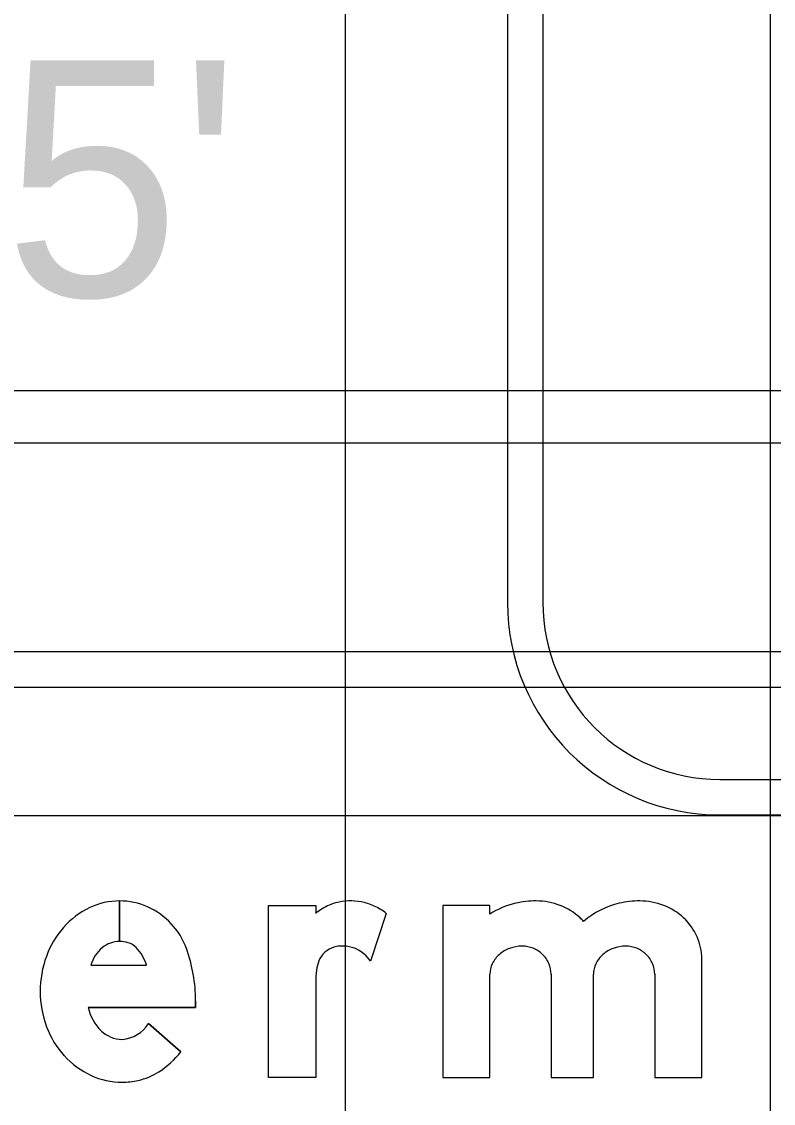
# Model space of a CAD drawing. Extents: x 2193008 to 2198143, y 1236112 to 1237864.
# Drawn here: x 2194794.17 to 2194797.7, y 1237209.75 to 1237214.84 of the extents above; entities that cross this region are included whole.
import ezdxf

# ---------------------------------------------------------------- set-up
doc = ezdxf.new("R2010")
doc.units = 0
for name, color, linetype in [('GSBWFILL', 7, 'Continuous'), ('GSCOLORFILL', 7, 'Continuous'), ('GSDIMS', 7, 'Continuous'), ('GSOUTLINE', 7, 'Continuous'), ('Level 55', 7, 'Continuous'), ('M-ROADS', 7, 'Continuous')]:
    doc.layers.add(name, color=color, linetype=linetype)

msp = doc.modelspace()

# ---------------------------------------------------------------- linework, layer by layer
at = {"layer": 'GSBWFILL'}
for p, q in [((2194794.6262, 1237210.7046), (2194794.6262, 1237210.5136)), ((2194794.6262, 1237210.5136), (2194794.6262, 1237210.7046)), ((2194795.8806, 1237210.6463), (2194795.8056, 1237210.4212)), ((2194794.4911, 1237210.4027), (2194794.7534, 1237210.4027)), ((2194794.7622, 1237210.1284), (2194794.9138, 1237209.9942))]:
    msp.add_line(p, q, dxfattribs=at)
for points in [[(2194795.5485, 1237210.3211), (2194795.5485, 1237209.8742), (2194795.327, 1237209.8742), (2194795.327, 1237210.6825), (2194795.5485, 1237210.6825), (2194795.5485, 1237210.6463)], [(2194796.3678, 1237210.6425), (2194796.3678, 1237210.6825), (2194796.1464, 1237210.6825), (2194796.1464, 1237209.8742), (2194796.3678, 1237209.8742), (2194796.3678, 1237210.3598)], [(2194797.1429, 1237210.3598), (2194797.1429, 1237209.8742), (2194797.3643, 1237209.8742), (2194797.3643, 1237210.4327)], [(2194796.6557, 1237210.3598), (2194796.6557, 1237209.8742), (2194796.855, 1237209.8742), (2194796.855, 1237210.3598)], [(2194794.9838, 1237210.2349), (2194794.9838, 1237210.2034), (2194794.4785, 1237210.2034)]]:
    msp.add_lwpolyline(points, dxfattribs=at)
for centre, major_axis, ratio, start_param, end_param in [((2194794.6487, 1237210.3291), (0, 0.3806), 0.999997, 0.44196, 0.851746), ((2194794.6262, 1237210.3767), (0, 0.328), 0.999997, 0, 0.44196), ((2194794.6262, 1237210.3767), (0, 0.328), 0.999997, 5.868518, 6.283016), ((2194794.6179, 1237210.3636), (0, 0.3432), 0.999997, 5.061282, 5.861635), ((2194795.771, 1237210.3513), (0, 0.3696), 0.999996, 0.443663, 0.646229), ((2194795.6837, 1237210.5351), (0, 0.1661), 0.999996, 0.24142, 0.443663), ((2194795.7121, 1237210.4195), (0, 0.2851), 0.999996, 6.103268, 6.524606), ((2194795.7186, 1237210.4549), (0, 0.2491), 0.999996, 5.846069, 6.103268), ((2194795.6931, 1237210.4005), (0, 0.3092), 0.999996, 5.631644, 5.846069), ((2194796.582, 1237210.3062), (0, 0.3987), 0.999995, 0.235088, 0.567132), ((2194796.5858, 1237210.2617), (0, 0.4429), 0.999995, 0, 0.219986), ((2194796.5858, 1237210.3929), (0, 0.3117), 0.999995, 5.914285, 6.283185), ((2194796.5933, 1237210.4123), (0, 0.2909), 0.999995, 5.532258, 5.914285), ((2194797.0692, 1237210.3062), (0, 0.3987), 0.999995, 0.235088, 0.712455), ((2194797.073, 1237210.2617), (0, 0.4429), 0.999995, 0, 0.219986), ((2194797.073, 1237210.3929), (0, 0.3117), 0.999995, 5.914285, 6.283185), ((2194797.0805, 1237210.4123), (0, 0.2909), 0.999995, 5.532258, 5.914285), ((2194796.6049, 1237210.4247), (0, 0.2739), 0.999995, 5.44499, 5.532258), ((2194797.0921, 1237210.4247), (0, 0.2739), 0.999995, 5.130076, 5.532258), ((2194794.6838, 1237210.2983), (0, 0.4273), 0.999997, 0.851746, 1.222943), ((2194797.1101, 1237210.4327), (0, 0.2542), 0.999995, 4.712389, 5.130076), ((2194794.6575, 1237210.352), (0, 0.174), 0.999997, 0.703138, 1.275447), ((2194794.6262, 1237210.3853), (0, 0.1284), 0.999997, 0, 0.684319), ((2194794.6262, 1237210.3648), (0, 0.1488), 0.999997, 6.008019, 6.282813), ((2194794.6441, 1237210.4281), (0, 0.083), 0.999997, 5.468651, 6.008019), ((2194794.545, 1237210.3347), (0, 0.2192), 0.999997, 5.027692, 5.468651), ((2194794.2641, 1237210.2349), (0, 0.7197), 0.999997, 4.712389, 5.061282), ((2194795.6661, 1237210.3813), (0, 0.1107), 0.999996, 0.293855, 1.188904), ((2194795.6682, 1237210.3741), (0, 0.1182), 0.999996, 0.067293, 0.293855), ((2194795.6722, 1237210.3154), (0, 0.1772), 0.999996, 6.094384, 6.350479), ((2194795.6769, 1237210.3397), (0, 0.1523), 0.999996, 5.27661, 6.094384), ((2194796.5123, 1237210.3382), (0, 0.1524), 0.999995, 0.345704, 0.715718), ((2194796.5197, 1237210.3176), (0, 0.1743), 0.999995, 0, 0.345704), ((2194796.5197, 1237210.352), (0, 0.1399), 0.999995, 5.900624, 6.283185), ((2194796.5213, 1237210.3558), (0, 0.1358), 0.999995, 5.51227, 5.900624), ((2194796.9995, 1237210.3382), (0, 0.1524), 0.999995, 0.345704, 0.715718), ((2194797.0069, 1237210.3176), (0, 0.1743), 0.999995, 0, 0.345704), ((2194797.0069, 1237210.352), (0, 0.1399), 0.999995, 5.900624, 6.283185), ((2194797.0084, 1237210.3558), (0, 0.1358), 0.999995, 5.51227, 5.900624), ((2194794.7389, 1237210.2783), (0, 0.4859), 0.999997, 1.222943, 1.570796), ((2194795.7237, 1237210.3582), (0, 0.1728), 0.999996, 1.188904, 1.450084), ((2194796.5009, 1237210.3514), (0, 0.1349), 0.999995, 0.715718, 1.126231), ((2194796.5236, 1237210.3583), (0, 0.1324), 0.999995, 5.115435, 5.51227), ((2194796.988, 1237210.3514), (0, 0.1349), 0.999995, 0.715718, 1.126231), ((2194797.0108, 1237210.3583), (0, 0.1324), 0.999995, 5.115435, 5.51227), ((2194796.0178, 1237210.3206), (0, 0.4693), 0.999996, 1.445958, 1.569673), ((2194796.4832, 1237210.3598), (0, 0.1153), 0.999995, 1.126231, 1.570796), ((2194796.5273, 1237210.3598), (0, 0.1284), 0.999995, 4.712389, 5.115435), ((2194796.9703, 1237210.3598), (0, 0.1153), 0.999995, 1.126231, 1.570796), ((2194797.0145, 1237210.3598), (0, 0.1284), 0.999995, 4.712389, 5.115435), ((2194794.7244, 1237210.2783), (0, 0.4714), 0.999997, 1.570796, 1.928626), ((2194794.6912, 1237210.2503), (0, 0.2179), 0.999997, 1.788032, 2.378697), ((2194794.6821, 1237210.2625), (0, 0.4263), 0.999997, 1.928626, 2.305123), ((2194794.6271, 1237210.2119), (0, 0.1589), 0.999997, 3.209537, 4.158837), ((2194794.6398, 1237210.1974), (0, 0.1441), 0.999997, 2.383204, 3.128268), ((2194794.6552, 1237210.2382), (0, 0.3899), 0.999997, 2.305123, 2.711411), ((2194794.5892, 1237210.2485), (0, 0.4124), 0.999997, 3.710413, 4.047817), ((2194794.6378, 1237210.2004), (0, 0.3484), 0.999997, 2.711411, 3.141593), ((2194794.6378, 1237210.2004), (0, 0.3484), 0.999997, 3.141593, 3.35931), ((2194794.6473, 1237210.1576), (0, 0.3045), 0.999997, 3.35931, 3.710413)]:
    msp.add_ellipse(centre, major_axis=major_axis, ratio=ratio, start_param=start_param, end_param=end_param, dxfattribs=at)
at = {"layer": 'GSCOLORFILL'}
for p, q in [((2194801.6538, 1237211.8764), (2194786.0028, 1237211.8764)), ((2194786.0028, 1237211.7099), (2194801.6538, 1237211.7099)), ((2194794.6262, 1237210.7046), (2194794.6262, 1237210.5136)), ((2194794.6262, 1237210.5136), (2194794.6262, 1237210.7046)), ((2194795.8806, 1237210.6463), (2194795.8056, 1237210.4212)), ((2194794.4911, 1237210.4027), (2194794.7534, 1237210.4027)), ((2194794.7622, 1237210.1284), (2194794.9138, 1237209.9942))]:
    msp.add_line(p, q, dxfattribs=at)
for points in [[(2194795.5485, 1237210.3211), (2194795.5485, 1237209.8742), (2194795.327, 1237209.8742), (2194795.327, 1237210.6825), (2194795.5485, 1237210.6825), (2194795.5485, 1237210.6463)], [(2194796.3678, 1237210.6425), (2194796.3678, 1237210.6825), (2194796.1464, 1237210.6825), (2194796.1464, 1237209.8742), (2194796.3678, 1237209.8742), (2194796.3678, 1237210.3598)], [(2194797.1429, 1237210.3598), (2194797.1429, 1237209.8742), (2194797.3643, 1237209.8742), (2194797.3643, 1237210.4327)], [(2194796.6557, 1237210.3598), (2194796.6557, 1237209.8742), (2194796.855, 1237209.8742), (2194796.855, 1237210.3598)], [(2194794.9838, 1237210.2349), (2194794.9838, 1237210.2034), (2194794.4785, 1237210.2034)]]:
    msp.add_lwpolyline(points, dxfattribs=at)
for centre, major_axis, ratio, start_param, end_param in [((2194794.6487, 1237210.3291), (0, 0.3806), 0.999997, 0.44196, 0.851746), ((2194794.6262, 1237210.3767), (0, 0.328), 0.999997, 0, 0.44196), ((2194794.6262, 1237210.3767), (0, 0.328), 0.999997, 5.868518, 6.283016), ((2194794.6179, 1237210.3636), (0, 0.3432), 0.999997, 5.061282, 5.861635), ((2194795.771, 1237210.3513), (0, 0.3696), 0.999996, 0.443663, 0.646229), ((2194795.6837, 1237210.5351), (0, 0.1661), 0.999996, 0.24142, 0.443663), ((2194795.7121, 1237210.4195), (0, 0.2851), 0.999996, 6.103268, 6.524606), ((2194795.7186, 1237210.4549), (0, 0.2491), 0.999996, 5.846069, 6.103268), ((2194795.6931, 1237210.4005), (0, 0.3092), 0.999996, 5.631644, 5.846069), ((2194796.582, 1237210.3062), (0, 0.3987), 0.999995, 0.235088, 0.567132), ((2194796.5858, 1237210.2617), (0, 0.4429), 0.999995, 0, 0.219986), ((2194796.5858, 1237210.3929), (0, 0.3117), 0.999995, 5.914285, 6.283185), ((2194796.5933, 1237210.4123), (0, 0.2909), 0.999995, 5.532258, 5.914285), ((2194797.0692, 1237210.3062), (0, 0.3987), 0.999995, 0.235088, 0.712455), ((2194797.073, 1237210.2617), (0, 0.4429), 0.999995, 0, 0.219986), ((2194797.073, 1237210.3929), (0, 0.3117), 0.999995, 5.914285, 6.283185), ((2194797.0805, 1237210.4123), (0, 0.2909), 0.999995, 5.532258, 5.914285), ((2194796.6049, 1237210.4247), (0, 0.2739), 0.999995, 5.44499, 5.532258), ((2194797.0921, 1237210.4247), (0, 0.2739), 0.999995, 5.130076, 5.532258), ((2194794.6838, 1237210.2983), (0, 0.4273), 0.999997, 0.851746, 1.222943), ((2194797.1101, 1237210.4327), (0, 0.2542), 0.999995, 4.712389, 5.130076), ((2194794.6575, 1237210.352), (0, 0.174), 0.999997, 0.703138, 1.275447), ((2194794.6262, 1237210.3853), (0, 0.1284), 0.999997, 0, 0.684319), ((2194794.6262, 1237210.3648), (0, 0.1488), 0.999997, 6.008019, 6.282813), ((2194794.6441, 1237210.4281), (0, 0.083), 0.999997, 5.468651, 6.008019), ((2194794.545, 1237210.3347), (0, 0.2192), 0.999997, 5.027692, 5.468651), ((2194794.2641, 1237210.2349), (0, 0.7197), 0.999997, 4.712389, 5.061282), ((2194795.6661, 1237210.3813), (0, 0.1107), 0.999996, 0.293855, 1.188904), ((2194795.6682, 1237210.3741), (0, 0.1182), 0.999996, 0.067293, 0.293855), ((2194795.6722, 1237210.3154), (0, 0.1772), 0.999996, 6.094384, 6.350479), ((2194795.6769, 1237210.3397), (0, 0.1523), 0.999996, 5.27661, 6.094384), ((2194796.5123, 1237210.3382), (0, 0.1524), 0.999995, 0.345704, 0.715718), ((2194796.5197, 1237210.3176), (0, 0.1743), 0.999995, 0, 0.345704), ((2194796.5197, 1237210.352), (0, 0.1399), 0.999995, 5.900624, 6.283185), ((2194796.5213, 1237210.3558), (0, 0.1358), 0.999995, 5.51227, 5.900624), ((2194796.9995, 1237210.3382), (0, 0.1524), 0.999995, 0.345704, 0.715718), ((2194797.0069, 1237210.3176), (0, 0.1743), 0.999995, 0, 0.345704), ((2194797.0069, 1237210.352), (0, 0.1399), 0.999995, 5.900624, 6.283185), ((2194797.0084, 1237210.3558), (0, 0.1358), 0.999995, 5.51227, 5.900624), ((2194794.7389, 1237210.2783), (0, 0.4859), 0.999997, 1.222943, 1.570796), ((2194795.7237, 1237210.3582), (0, 0.1728), 0.999996, 1.188904, 1.450084), ((2194796.5009, 1237210.3514), (0, 0.1349), 0.999995, 0.715718, 1.126231), ((2194796.5236, 1237210.3583), (0, 0.1324), 0.999995, 5.115435, 5.51227), ((2194796.988, 1237210.3514), (0, 0.1349), 0.999995, 0.715718, 1.126231), ((2194797.0108, 1237210.3583), (0, 0.1324), 0.999995, 5.115435, 5.51227), ((2194796.0178, 1237210.3206), (0, 0.4693), 0.999996, 1.445958, 1.569673), ((2194796.4832, 1237210.3598), (0, 0.1153), 0.999995, 1.126231, 1.570796), ((2194796.5273, 1237210.3598), (0, 0.1284), 0.999995, 4.712389, 5.115435), ((2194796.9703, 1237210.3598), (0, 0.1153), 0.999995, 1.126231, 1.570796), ((2194797.0145, 1237210.3598), (0, 0.1284), 0.999995, 4.712389, 5.115435), ((2194794.7244, 1237210.2783), (0, 0.4714), 0.999997, 1.570796, 1.928626), ((2194794.6912, 1237210.2503), (0, 0.2179), 0.999997, 1.788032, 2.378697), ((2194794.6821, 1237210.2625), (0, 0.4263), 0.999997, 1.928626, 2.305123), ((2194794.6271, 1237210.2119), (0, 0.1589), 0.999997, 3.209537, 4.158837), ((2194794.6398, 1237210.1974), (0, 0.1441), 0.999997, 2.383204, 3.128268), ((2194794.6552, 1237210.2382), (0, 0.3899), 0.999997, 2.305123, 2.711411), ((2194794.5892, 1237210.2485), (0, 0.4124), 0.999997, 3.710413, 4.047817), ((2194794.6378, 1237210.2004), (0, 0.3484), 0.999997, 2.711411, 3.141593), ((2194794.6378, 1237210.2004), (0, 0.3484), 0.999997, 3.141593, 3.35931), ((2194794.6473, 1237210.1576), (0, 0.3045), 0.999997, 3.35931, 3.710413)]:
    msp.add_ellipse(centre, major_axis=major_axis, ratio=ratio, start_param=start_param, end_param=end_param, dxfattribs=at)
at = {"layer": 'GSDIMS'}
msp.add_line((2194785.0871, 1237212.8599), (2194802.5613, 1237212.8599), dxfattribs=at)
at = {"layer": 'GSOUTLINE'}
for p, q in [((2194796.4502, 1237221.1043), (2194796.4502, 1237212.1087)), ((2194796.6168, 1237221.1043), (2194796.6168, 1237212.1087)), ((2194797.4499, 1237211.2758), (2194817.4436, 1237211.2758)), ((2194797.4499, 1237211.1092), (2194817.4436, 1237211.1092)), ((2194795.8806, 1237210.6463), (2194795.8056, 1237210.4212)), ((2194794.4911, 1237210.4027), (2194794.7534, 1237210.4027)), ((2194794.9138, 1237209.9942), (2194794.7622, 1237210.1284))]:
    msp.add_line(p, q, dxfattribs=at)
for points in [[(2194795.5485, 1237210.3211), (2194795.5485, 1237209.8742), (2194795.327, 1237209.8742), (2194795.327, 1237210.6825), (2194795.5485, 1237210.6825), (2194795.5485, 1237210.6463)], [(2194796.3678, 1237210.6425), (2194796.3678, 1237210.6825), (2194796.1464, 1237210.6825), (2194796.1464, 1237209.8742), (2194796.3678, 1237209.8742), (2194796.3678, 1237210.3598)], [(2194797.1429, 1237210.3598), (2194797.1429, 1237209.8742), (2194797.3643, 1237209.8742), (2194797.3643, 1237210.4327)], [(2194796.6557, 1237210.3598), (2194796.6557, 1237209.8742), (2194796.855, 1237209.8742), (2194796.855, 1237210.3598)], [(2194794.4785, 1237210.2034), (2194794.9838, 1237210.2034), (2194794.9838, 1237210.2349)]]:
    msp.add_lwpolyline(points, dxfattribs=at)
for centre, major_axis, ratio, start_param, end_param in [((2194797.4499, 1237212.1087), (0.9997, 0), 0.999829, 3.141593, 4.712389), ((2194797.4499, 1237212.1087), (0.8331, 0), 0.999829, 3.141593, 4.712389), ((2194794.6487, 1237210.3291), (0, 0.3806), 0.999997, 0.44196, 0.851746), ((2194794.6262, 1237210.3767), (0, 0.328), 0.999997, 0, 0.44196), ((2194794.6262, 1237210.3767), (0, 0.328), 0.999997, 5.868518, 6.283185), ((2194794.6179, 1237210.3636), (0, 0.3432), 0.999997, 5.061282, 5.861635), ((2194795.771, 1237210.3513), (0, 0.3696), 0.999996, 0.443663, 0.646229), ((2194795.6837, 1237210.5351), (0, 0.1661), 0.999996, 0.24142, 0.443663), ((2194795.7121, 1237210.4195), (0, 0.2851), 0.999996, 6.103268, 6.524606), ((2194795.7186, 1237210.4549), (0, 0.2491), 0.999996, 5.846069, 6.103268), ((2194795.6931, 1237210.4005), (0, 0.3092), 0.999996, 5.631644, 5.846069), ((2194796.582, 1237210.3062), (0, 0.3987), 0.999995, 0.235088, 0.567132), ((2194796.5858, 1237210.2617), (0, 0.4429), 0.999995, 0, 0.219986), ((2194796.5858, 1237210.3929), (0, 0.3117), 0.999995, 5.914285, 6.283185), ((2194796.5933, 1237210.4123), (0, 0.2909), 0.999995, 5.532258, 5.914285), ((2194797.0692, 1237210.3062), (0, 0.3987), 0.999995, 0.235088, 0.712455), ((2194797.073, 1237210.2617), (0, 0.4429), 0.999995, 0, 0.219986), ((2194797.073, 1237210.3929), (0, 0.3117), 0.999995, 5.914285, 6.283185), ((2194797.0805, 1237210.4123), (0, 0.2909), 0.999995, 5.532258, 5.914285), ((2194796.6049, 1237210.4247), (0, 0.2739), 0.999995, 5.44499, 5.532258), ((2194797.0921, 1237210.4247), (0, 0.2739), 0.999995, 5.130076, 5.532258), ((2194794.6838, 1237210.2983), (0, 0.4273), 0.999997, 0.851746, 1.222943), ((2194797.1101, 1237210.4327), (0, 0.2542), 0.999995, 4.712389, 5.130076), ((2194794.6575, 1237210.352), (0, 0.174), 0.999997, 0.703138, 1.275447), ((2194794.6262, 1237210.3853), (0, 0.1284), 0.999997, 0, 0.684319), ((2194794.6262, 1237210.3648), (0, 0.1488), 0.999997, 6.008019, 6.283185), ((2194794.6441, 1237210.4281), (0, 0.083), 0.999997, 5.468651, 6.008019), ((2194794.545, 1237210.3347), (0, 0.2192), 0.999997, 5.027692, 5.468651), ((2194794.2641, 1237210.2349), (0, 0.7197), 0.999997, 4.712389, 5.061282), ((2194795.6661, 1237210.3813), (0, 0.1107), 0.999996, 0.293855, 1.188904), ((2194795.6682, 1237210.3741), (0, 0.1182), 0.999996, 0.067293, 0.293855), ((2194795.6722, 1237210.3154), (0, 0.1772), 0.999996, 6.094384, 6.350479), ((2194795.6769, 1237210.3397), (0, 0.1523), 0.999996, 5.27661, 6.094384), ((2194796.5123, 1237210.3382), (0, 0.1524), 0.999995, 0.345704, 0.715718), ((2194796.5197, 1237210.3176), (0, 0.1743), 0.999995, 0, 0.345704), ((2194796.5197, 1237210.352), (0, 0.1399), 0.999995, 5.900624, 6.283185), ((2194796.5213, 1237210.3558), (0, 0.1358), 0.999995, 5.51227, 5.900624), ((2194796.9995, 1237210.3382), (0, 0.1524), 0.999995, 0.345704, 0.715718), ((2194797.0069, 1237210.3176), (0, 0.1743), 0.999995, 0, 0.345704), ((2194797.0069, 1237210.352), (0, 0.1399), 0.999995, 5.900624, 6.283185), ((2194797.0084, 1237210.3558), (0, 0.1358), 0.999995, 5.51227, 5.900624), ((2194794.7389, 1237210.2783), (0, 0.4859), 0.999997, 1.222943, 1.570796), ((2194795.7237, 1237210.3582), (0, 0.1728), 0.999996, 1.188904, 1.450084), ((2194796.5009, 1237210.3514), (0, 0.1349), 0.999995, 0.715718, 1.126231), ((2194796.5236, 1237210.3583), (0, 0.1324), 0.999995, 5.115435, 5.51227), ((2194796.988, 1237210.3514), (0, 0.1349), 0.999995, 0.715718, 1.126231), ((2194797.0108, 1237210.3583), (0, 0.1324), 0.999995, 5.115435, 5.51227), ((2194796.0178, 1237210.3206), (0, 0.4693), 0.999996, 1.445958, 1.569673), ((2194796.4832, 1237210.3598), (0, 0.1153), 0.999995, 1.126231, 1.570796), ((2194796.5273, 1237210.3598), (0, 0.1284), 0.999995, 4.712389, 5.115435), ((2194796.9703, 1237210.3598), (0, 0.1153), 0.999995, 1.126231, 1.570796), ((2194797.0145, 1237210.3598), (0, 0.1284), 0.999995, 4.712389, 5.115435), ((2194794.7244, 1237210.2783), (0, 0.4714), 0.999997, 1.570796, 1.928626), ((2194794.6912, 1237210.2503), (0, 0.2179), 0.999997, 1.788032, 2.378697), ((2194794.6821, 1237210.2625), (0, 0.4263), 0.999997, 1.928626, 2.305123), ((2194794.6271, 1237210.2119), (0, 0.1589), 0.999997, 3.209537, 4.158837), ((2194794.6398, 1237210.1974), (0, 0.1441), 0.999997, 2.383204, 3.128268), ((2194794.6552, 1237210.2382), (0, 0.3899), 0.999997, 2.305123, 2.711411), ((2194794.5892, 1237210.2485), (0, 0.4124), 0.999997, 3.710413, 4.047817), ((2194794.6378, 1237210.2004), (0, 0.3484), 0.999997, 2.711411, 3.141593), ((2194794.6378, 1237210.2004), (0, 0.3484), 0.999997, 3.141593, 3.35931), ((2194794.6473, 1237210.1576), (0, 0.3045), 0.999997, 3.35931, 3.710413)]:
    msp.add_ellipse(centre, major_axis=major_axis, ratio=ratio, start_param=start_param, end_param=end_param, dxfattribs=at)
at = {"layer": 'M-ROADS'}
for p, q in [((2194795.6881, 1237163.1062), (2194795.6881, 1237223.1062)), ((2194797.6881, 1237163.1062), (2194797.6881, 1237223.1062)), ((2194697.6881, 1237213.1062), (2194827.6881, 1237213.1062)), ((2194697.6881, 1237211.1062), (2194827.6881, 1237211.1062))]:
    msp.add_line(p, q, dxfattribs=at)

# ---------------------------------------------------------------- texts
at = {"layer": 'Level 55'}
msp.add_text("17.5'", height=1.11046, dxfattribs=at).set_placement((2194792.0201, 1237213.5481))

doc.saveas('drawing.dxf')
